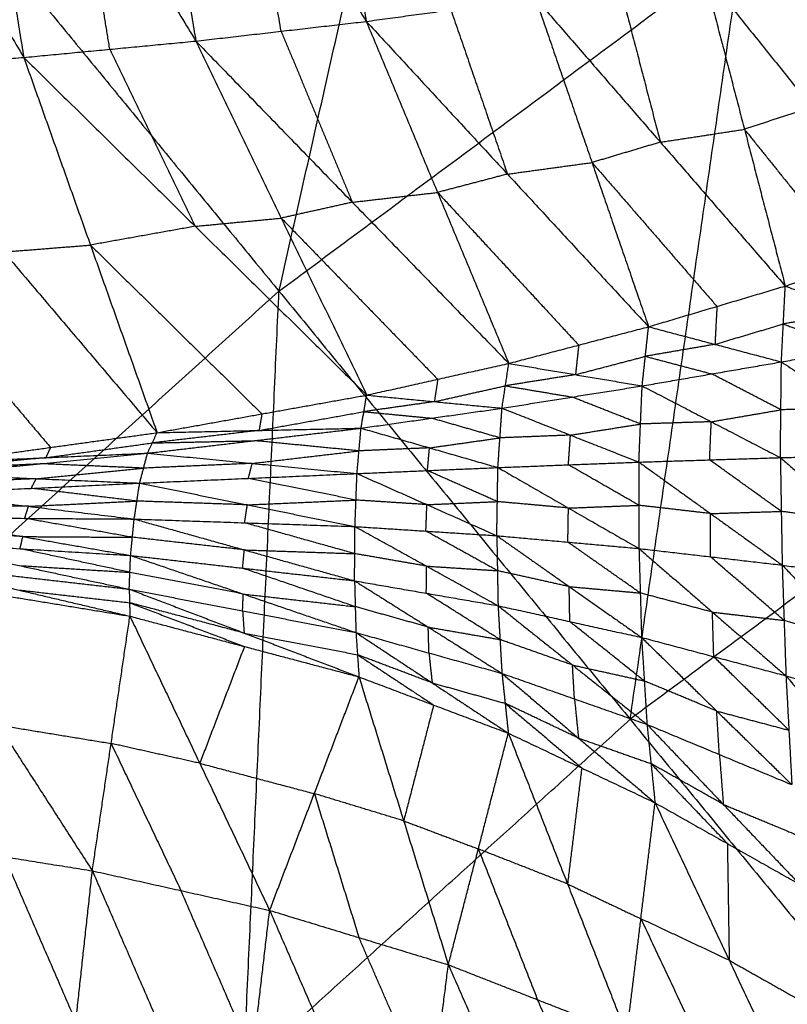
# Model space of a CAD drawing. Header units: millimetres. Extents: x -106 to 110, y -96 to 120.
# Tile 328 of 656: x -47 to -42, y 65 to 71. Entities that reach past the tile are written whole.
import ezdxf

# ---------------------------------------------------------------- set-up
doc = ezdxf.new("R2010")
doc.units = ezdxf.units.MM
doc.header["$MEASUREMENT"] = 0
doc.layers.add('Default', color=7, linetype='Continuous', true_color=0x000000)

msp = doc.modelspace()

# ---------------------------------------------------------------- linework, layer by layer
at = {"layer": 'Default'}
for points in [[(-45.3845, 69.4732, 4.6759), (-44.2754, 74.377, 5.1322), (-43.1663, 79.2808, 5.5886)], [(-49.5487, 74.5473, 5.5886), (-47.4666, 72.0103, 5.1322), (-45.3845, 69.4732, 4.6759)], [(-45.3845, 69.4732, 4.6759), (-42.452, 71.6481, 4.6759), (-39.5195, 73.8231, 4.6759)], [(-46.3351, 73.5588, -0.6448), (-46.1232, 72.3083, -0.3698), (-45.9113, 71.0578, -0.0947)], [(-46.3351, 73.5588, -0.6448), (-45.583, 72.3706, -0.3783), (-44.8308, 71.1824, -0.1118)], [(-45.2503, 73.5744, -0.6541), (-45.0406, 72.3784, -0.383), (-44.8308, 71.1824, -0.1118)], [(-48.5113, 73.5256, -0.557), (-47.7568, 72.2399, -0.3078), (-47.0023, 70.9541, -0.0585)], [(-47.4241, 73.5428, -0.6126), (-47.2132, 72.2484, -0.3355), (-47.0023, 70.9541, -0.0585)], [(-47.4241, 73.5428, -0.6126), (-46.6677, 72.3003, -0.3537), (-45.9113, 71.0578, -0.0947)], [(-45.3711, 71.1201, -0.1033), (-45.477, 71.7454, -0.2408), (-45.583, 72.3706, -0.3783)], [(-46.4568, 71.0059, -0.0766), (-46.5622, 71.6531, -0.2151), (-46.6677, 72.3003, -0.3537)], [(-43.1582, 66.7605, 4.4319), (-42.8051, 69.2043, 4.5539), (-42.452, 71.6481, 4.6759)], [(-42.6923, 71.4916, -0.0911), (-42.4338, 70.4987, 0.488), (-42.1752, 69.5057, 1.0672)], [(-42.6923, 71.4916, -0.0911), (-42.0068, 70.6393, 0.4716), (-41.3214, 69.787, 1.0342)], [(-43.2256, 71.4103, -0.1006), (-43.0963, 70.9138, 0.189), (-42.967, 70.4173, 0.4786)], [(-44.8308, 71.1824, -0.1118), (-44.2948, 71.2557, -0.1109), (-43.7588, 71.329, -0.1101)], [(-43.7588, 71.329, -0.1101), (-43.4002, 70.2883, 0.4977), (-43.0417, 69.2476, 1.1055)], [(-43.7588, 71.329, -0.1101), (-42.967, 70.4173, 0.4786), (-42.1752, 69.5057, 1.0672)], [(-44.2948, 71.2557, -0.1109), (-44.1155, 70.7354, 0.1929), (-43.9363, 70.215, 0.4968)], [(-45.9113, 71.0578, -0.0947), (-45.3711, 71.1201, -0.1033), (-44.8308, 71.1824, -0.1118)], [(-44.8308, 71.1824, -0.1118), (-44.3792, 70.0989, 0.5191), (-43.9276, 69.0154, 1.1501)], [(-44.8308, 71.1824, -0.1118), (-43.9363, 70.215, 0.4968), (-43.0417, 69.2476, 1.1055)], [(-45.3711, 71.1201, -0.1033), (-45.1453, 70.5784, 0.2122), (-44.9195, 70.0366, 0.5277)], [(-47.0023, 70.9541, -0.0585), (-46.4568, 71.0059, -0.0766), (-45.9113, 71.0578, -0.0947)], [(-46.4568, 71.0059, -0.0766), (-46.1861, 70.4451, 0.2475), (-45.9153, 69.8843, 0.5716)], [(-45.9113, 71.0578, -0.0947), (-45.3698, 69.9361, 0.5535), (-44.8284, 68.8145, 1.2017)], [(-45.9113, 71.0578, -0.0947), (-44.9195, 70.0366, 0.5277), (-43.9276, 69.0154, 1.1501)], [(-48.1007, 70.8668, -0.0026), (-47.5515, 70.9105, -0.0306), (-47.0023, 70.9541, -0.0585)], [(-47.0023, 70.9541, -0.0585), (-46.5797, 69.7653, 0.6157), (-46.1571, 68.5766, 1.29)], [(-47.0023, 70.9541, -0.0585), (-45.9153, 69.8843, 0.5716), (-44.8284, 68.8145, 1.2017)], [(-48.1007, 70.8668, -0.0026), (-47.1289, 69.7217, 0.6437), (-46.1571, 68.5766, 1.29)], [(-42.0068, 70.6393, 0.4716), (-42.2203, 70.569, 0.4798), (-42.4338, 70.4987, 0.488)], [(-42.967, 70.4173, 0.4786), (-42.7004, 70.458, 0.4833), (-42.4338, 70.4987, 0.488)], [(-42.4338, 70.4987, 0.488), (-42.091, 70.0725, 0.7694), (-41.7483, 69.6463, 1.0507)], [(-42.967, 70.4173, 0.4786), (-43.1836, 70.3528, 0.4881), (-43.4002, 70.2883, 0.4977)], [(-43.9363, 70.215, 0.4968), (-43.6682, 70.2517, 0.4973), (-43.4002, 70.2883, 0.4977)], [(-43.4002, 70.2883, 0.4977), (-43.0043, 69.8325, 0.792), (-42.6084, 69.3767, 1.0863)], [(-43.9363, 70.215, 0.4968), (-44.1577, 70.157, 0.508), (-44.3792, 70.0989, 0.5191)], [(-44.9195, 70.0366, 0.5277), (-44.6493, 70.0678, 0.5234), (-44.3792, 70.0989, 0.5191)], [(-44.3792, 70.0989, 0.5191), (-43.9319, 69.6152, 0.8234), (-43.4847, 69.1315, 1.1278)], [(-44.9195, 70.0366, 0.5277), (-45.1446, 69.9864, 0.5406), (-45.3698, 69.9361, 0.5535)], [(-45.9153, 69.8843, 0.5716), (-45.6426, 69.9102, 0.5626), (-45.3698, 69.9361, 0.5535)], [(-45.3698, 69.9361, 0.5535), (-44.8739, 69.4256, 0.8647), (-44.378, 68.915, 1.1759)], [(-45.9153, 69.8843, 0.5716), (-46.2475, 69.8248, 0.5937), (-46.5797, 69.7653, 0.6157)], [(-47.1289, 69.7217, 0.6437), (-46.8543, 69.7435, 0.6297), (-46.5797, 69.7653, 0.6157)], [(-46.5797, 69.7653, 0.6157), (-46.0362, 69.2304, 0.9308), (-45.4927, 68.6955, 1.2459)], [(-42.1752, 69.5057, 1.0672), (-41.7483, 69.6463, 1.0507), (-41.3214, 69.787, 1.0342)], [(-47.8043, 69.6282, 0.6957), (-47.3184, 69.0557, 1.0188), (-46.8325, 68.4831, 1.342)], [(-43.0417, 69.2476, 1.1055), (-42.6084, 69.3767, 1.0863), (-42.1752, 69.5057, 1.0672)], [(-42.1997, 69.0249, 0.4733), (-42.1874, 69.2653, 0.7702), (-42.1752, 69.5057, 1.0672)], [(-42.1752, 69.5057, 1.0672), (-41.7469, 69.3452, 0.7019), (-41.3186, 69.1848, 0.3366)], [(-50.795, 64.5695, 4.6759), (-48.0898, 67.0214, 4.6759), (-45.3845, 69.4732, 4.6759)], [(-45.832, 59.6065, 4.1879), (-45.6083, 64.5399, 4.4319), (-45.3845, 69.4732, 4.6759)], [(-45.3845, 69.4732, 4.6759), (-43.1582, 66.7605, 4.4319), (-40.9319, 64.0477, 4.1879)], [(-42.6084, 69.3767, 1.0863), (-42.6146, 69.2565, 0.9378), (-42.6207, 69.1363, 0.7894)], [(-41.7469, 69.3452, 0.7019), (-41.9672, 69.3053, 0.7361), (-42.1874, 69.2653, 0.7702)], [(-42.6207, 69.1363, 0.7894), (-42.4041, 69.2008, 0.7798), (-42.1874, 69.2653, 0.7702)], [(-42.1874, 69.2653, 0.7702), (-41.9733, 69.1851, 0.5876), (-41.7591, 69.1049, 0.4049)], [(-43.9276, 69.0154, 1.1501), (-43.4847, 69.1315, 1.1278), (-43.0417, 69.2476, 1.1055)], [(-43.0823, 68.873, 0.6068), (-43.062, 69.0603, 0.8561), (-43.0417, 69.2476, 1.1055)], [(-43.0417, 69.2476, 1.1055), (-42.6207, 69.1363, 0.7894), (-42.1997, 69.0249, 0.4733)], [(-43.4847, 69.1315, 1.1278), (-43.4948, 69.0379, 1.0031), (-43.5049, 68.9442, 0.8784)], [(-42.6207, 69.1363, 0.7894), (-42.8413, 69.0983, 0.8227), (-43.062, 69.0603, 0.8561)], [(-42.1997, 69.0249, 0.4733), (-41.7591, 69.1049, 0.4049), (-41.3186, 69.1848, 0.3366)], [(-44.8284, 68.8145, 1.2017), (-44.378, 68.915, 1.1759), (-43.9276, 69.0154, 1.1501)], [(-43.9707, 68.7317, 0.7375), (-43.9492, 68.8736, 0.9438), (-43.9276, 69.0154, 1.1501)], [(-43.9276, 69.0154, 1.1501), (-43.5049, 68.9442, 0.8784), (-43.0823, 68.873, 0.6068)], [(-43.5049, 68.9442, 0.8784), (-43.2835, 69.0023, 0.8673), (-43.062, 69.0603, 0.8561)], [(-43.0823, 68.873, 0.6068), (-42.641, 68.949, 0.54), (-42.1997, 69.0249, 0.4733)], [(-43.062, 69.0603, 0.8561), (-42.8515, 69.0047, 0.6981), (-42.641, 68.949, 0.54)], [(-42.2062, 68.4184, 0.1013), (-42.2029, 68.7216, 0.2873), (-42.1997, 69.0249, 0.4733)], [(-42.1997, 69.0249, 0.4733), (-41.752, 68.7321, 0.1887), (-41.3043, 68.4392, -0.0958)], [(-43.5049, 68.9442, 0.8784), (-43.7271, 68.9089, 0.9111), (-43.9492, 68.8736, 0.9438)], [(-42.2029, 68.7216, 0.2873), (-42.422, 68.8353, 0.4136), (-42.641, 68.949, 0.54)], [(-44.378, 68.915, 1.1759), (-44.3888, 68.844, 1.0728), (-44.3995, 68.7731, 0.9696)], [(-40.2257, 68.9354, 4.4319), (-41.692, 67.8479, 4.4319), (-43.1582, 66.7605, 4.4319)], [(-46.1571, 68.5766, 1.29), (-45.4927, 68.6955, 1.2459), (-44.8284, 68.8145, 1.2017)], [(-44.8643, 68.605, 0.8663), (-44.8463, 68.7098, 1.034), (-44.8284, 68.8145, 1.2017)], [(-44.8284, 68.8145, 1.2017), (-44.3995, 68.7731, 0.9696), (-43.9707, 68.7317, 0.7375)], [(-44.3995, 68.7731, 0.9696), (-44.1743, 68.8233, 0.9567), (-43.9492, 68.8736, 0.9438)], [(-43.9707, 68.7317, 0.7375), (-43.5265, 68.8024, 0.6722), (-43.0823, 68.873, 0.6068)], [(-43.9492, 68.8736, 0.9438), (-43.7378, 68.838, 0.808), (-43.5265, 68.8024, 0.6722)], [(-43.1029, 68.3902, 0.2908), (-43.0926, 68.6316, 0.4488), (-43.0823, 68.873, 0.6068)], [(-43.0823, 68.873, 0.6068), (-42.6442, 68.6457, 0.354), (-42.2062, 68.4184, 0.1013)], [(-44.3995, 68.7731, 0.9696), (-44.6229, 68.7414, 1.0018), (-44.8463, 68.7098, 1.034)], [(-43.0926, 68.6316, 0.4488), (-43.3095, 68.717, 0.5605), (-43.5265, 68.8024, 0.6722)], [(-45.5107, 68.5908, 1.0781), (-45.1785, 68.6503, 1.0561), (-44.8463, 68.7098, 1.034)], [(-45.4927, 68.6955, 1.2459), (-45.5017, 68.6432, 1.162), (-45.5107, 68.5908, 1.0781)], [(-44.8643, 68.605, 0.8663), (-44.4175, 68.6684, 0.8019), (-43.9707, 68.7317, 0.7375)], [(-44.8463, 68.7098, 1.034), (-44.6319, 68.6891, 0.918), (-44.4175, 68.6684, 0.8019)], [(-43.9967, 68.3557, 0.4725), (-43.9837, 68.5437, 0.605), (-43.9707, 68.7317, 0.7375)], [(-43.9707, 68.7317, 0.7375), (-43.5368, 68.5609, 0.5142), (-43.1029, 68.3902, 0.2908)], [(-42.6442, 68.6457, 0.354), (-42.4236, 68.6837, 0.3207), (-42.2029, 68.7216, 0.2873)], [(-41.752, 68.7321, 0.1887), (-41.9775, 68.7269, 0.238), (-42.2029, 68.7216, 0.2873)], [(-43.9837, 68.5437, 0.605), (-44.2006, 68.606, 0.7035), (-44.4175, 68.6684, 0.8019)], [(-43.5368, 68.5609, 0.5142), (-43.3147, 68.5963, 0.4815), (-43.0926, 68.6316, 0.4488)], [(-42.6442, 68.6457, 0.354), (-42.8684, 68.6387, 0.4014), (-43.0926, 68.6316, 0.4488)], [(-42.6545, 68.4043, 0.1961), (-42.6494, 68.525, 0.275), (-42.6442, 68.6457, 0.354)], [(-47.5078, 68.3896, 1.3939), (-46.8325, 68.4831, 1.342), (-46.1571, 68.5766, 1.29)], [(-46.218, 68.4467, 1.0608), (-45.5411, 68.5258, 0.9636), (-44.8643, 68.605, 0.8663)], [(-46.218, 68.4467, 1.0608), (-46.1875, 68.5116, 1.1754), (-46.1571, 68.5766, 1.29)], [(-45.5107, 68.5908, 1.0781), (-45.8491, 68.5512, 1.1268), (-46.1875, 68.5116, 1.1754)], [(-46.1571, 68.5766, 1.29), (-45.5107, 68.5908, 1.0781), (-44.8643, 68.605, 0.8663)], [(-44.8899, 68.3174, 0.6471), (-44.8771, 68.4612, 0.7567), (-44.8643, 68.605, 0.8663)], [(-44.8643, 68.605, 0.8663), (-44.4305, 68.4803, 0.6694), (-43.9967, 68.3557, 0.4725)], [(-46.8629, 68.4181, 1.2274), (-46.5252, 68.4649, 1.2014), (-46.1875, 68.5116, 1.1754)], [(-46.1875, 68.5116, 1.1754), (-45.8643, 68.5187, 1.0695), (-45.5411, 68.5258, 0.9636)], [(-44.8771, 68.4612, 0.7567), (-45.2091, 68.4935, 0.8601), (-45.5411, 68.5258, 0.9636)], [(-44.4305, 68.4803, 0.6694), (-44.2071, 68.512, 0.6372), (-43.9837, 68.5437, 0.605)], [(-43.5368, 68.5609, 0.5142), (-43.7602, 68.5523, 0.5596), (-43.9837, 68.5437, 0.605)], [(-43.5498, 68.3729, 0.3817), (-43.5433, 68.4669, 0.4479), (-43.5368, 68.5609, 0.5142)], [(-47.5801, 68.3133, 1.2497), (-46.899, 68.38, 1.1553), (-46.218, 68.4467, 1.0608)], [(-47.5078, 68.3896, 1.3939), (-46.8629, 68.4181, 1.2274), (-46.218, 68.4467, 1.0608)], [(-46.8325, 68.4831, 1.342), (-46.8477, 68.4506, 1.2847), (-46.8629, 68.4181, 1.2274)], [(-46.2675, 68.2569, 0.9054), (-46.2427, 68.3518, 0.9831), (-46.218, 68.4467, 1.0608)], [(-46.218, 68.4467, 1.0608), (-45.5539, 68.382, 0.854), (-44.8899, 68.3174, 0.6471)], [(-45.5539, 68.382, 0.854), (-45.2155, 68.4216, 0.8053), (-44.8771, 68.4612, 0.7567)], [(-44.4305, 68.4803, 0.6694), (-44.6538, 68.4708, 0.713), (-44.8771, 68.4612, 0.7567)], [(-44.4433, 68.3365, 0.5598), (-44.4369, 68.4084, 0.6146), (-44.4305, 68.4803, 0.6694)], [(-42.2062, 68.4184, 0.1013), (-41.7552, 68.4288, 0.0028), (-41.3043, 68.4392, -0.0958)], [(-46.8629, 68.4181, 1.2274), (-47.2034, 68.3848, 1.2746), (-47.5439, 68.3515, 1.3218)], [(-47.5439, 68.3515, 1.3218), (-47.2215, 68.3657, 1.2385), (-46.899, 68.38, 1.1553)], [(-46.2427, 68.3518, 0.9831), (-46.5709, 68.3659, 1.0692), (-46.899, 68.38, 1.1553)], [(-45.5539, 68.382, 0.854), (-45.8983, 68.3669, 0.9185), (-46.2427, 68.3518, 0.9831)], [(-45.5787, 68.2871, 0.7762), (-45.5663, 68.3346, 0.8151), (-45.5539, 68.382, 0.854)], [(-43.9967, 68.3557, 0.4725), (-43.5498, 68.3729, 0.3817), (-43.1029, 68.3902, 0.2908)], [(-43.1029, 68.3902, 0.2908), (-42.6545, 68.4043, 0.1961), (-42.2062, 68.4184, 0.1013)], [(-43.1029, 68.3902, 0.2908), (-43.1028, 68.1164, 0.2334), (-43.1026, 67.8426, 0.176)], [(-43.1029, 68.3902, 0.2908), (-42.6487, 68.0639, 0.1282), (-42.1946, 67.7376, -0.0345)], [(-42.2004, 68.078, 0.0334), (-42.4275, 68.2411, 0.1147), (-42.6545, 68.4043, 0.1961)], [(-42.2062, 68.4184, 0.1013), (-42.2004, 68.078, 0.0334), (-42.1946, 67.7376, -0.0345)], [(-42.2062, 68.4184, 0.1013), (-41.743, 68.0145, -0.0761), (-41.2798, 67.6105, -0.2536)], [(-46.9238, 68.2851, 1.0775), (-46.5833, 68.3184, 1.0303), (-46.2427, 68.3518, 0.9831)], [(-46.2675, 68.2569, 0.9054), (-45.5787, 68.2871, 0.7762), (-44.8899, 68.3174, 0.6471)], [(-44.9025, 67.9818, 0.5691), (-44.8962, 68.1496, 0.6081), (-44.8899, 68.3174, 0.6471)], [(-44.8899, 68.3174, 0.6471), (-44.4433, 68.3365, 0.5598), (-43.9967, 68.3557, 0.4725)], [(-44.8899, 68.3174, 0.6471), (-44.4468, 68.1206, 0.5121), (-44.0037, 67.9239, 0.3771)], [(-44.0002, 68.1398, 0.4248), (-44.2217, 68.2382, 0.4923), (-44.4433, 68.3365, 0.5598)], [(-44.0037, 67.9239, 0.3771), (-44.0002, 68.1398, 0.4248), (-43.9967, 68.3557, 0.4725)], [(-43.9967, 68.3557, 0.4725), (-43.5496, 68.0992, 0.3243), (-43.1026, 67.8426, 0.176)], [(-43.1028, 68.1164, 0.2334), (-43.3263, 68.2447, 0.3075), (-43.5498, 68.3729, 0.3817)], [(-47.6424, 68.1909, 1.1454), (-46.955, 68.2239, 1.0254), (-46.2675, 68.2569, 0.9054)], [(-46.9238, 68.2851, 1.0775), (-47.2675, 68.2686, 1.1375), (-47.6113, 68.2521, 1.1975)], [(-47.5801, 68.3133, 1.2497), (-46.9238, 68.2851, 1.0775), (-46.2675, 68.2569, 0.9054)], [(-46.955, 68.2239, 1.0254), (-46.9394, 68.2545, 1.0514), (-46.9238, 68.2851, 1.0775)], [(-46.3025, 68.0294, 0.8519), (-46.285, 68.1431, 0.8787), (-46.2675, 68.2569, 0.9054)], [(-46.2675, 68.2569, 0.9054), (-45.585, 68.1193, 0.7373), (-44.9025, 67.9818, 0.5691)], [(-44.8962, 68.1496, 0.6081), (-45.2375, 68.2183, 0.6922), (-45.5787, 68.2871, 0.7762)], [(-47.6424, 68.1909, 1.1454), (-46.9725, 68.1101, 0.9987), (-46.3025, 68.0294, 0.8519)], [(-46.285, 68.1431, 0.8787), (-46.62, 68.1835, 0.952), (-46.955, 68.2239, 1.0254)], [(-46.9725, 68.1101, 0.9987), (-46.6287, 68.1266, 0.9387), (-46.285, 68.1431, 0.8787)], [(-45.585, 68.1193, 0.7373), (-45.935, 68.1312, 0.808), (-46.285, 68.1431, 0.8787)], [(-45.585, 68.1193, 0.7373), (-45.2406, 68.1345, 0.6727), (-44.8962, 68.1496, 0.6081)], [(-44.4468, 68.1206, 0.5121), (-44.6715, 68.1351, 0.5601), (-44.8962, 68.1496, 0.6081)], [(-44.4468, 68.1206, 0.5121), (-44.2235, 68.1302, 0.4684), (-44.0002, 68.1398, 0.4248)], [(-43.5496, 68.0992, 0.3243), (-43.7749, 68.1195, 0.3745), (-44.0002, 68.1398, 0.4248)], [(-46.9725, 68.1101, 0.9987), (-47.3195, 68.1123, 1.0635), (-47.6666, 68.1145, 1.1283)], [(-46.9967, 68.0337, 0.9816), (-46.9846, 68.0719, 0.9901), (-46.9725, 68.1101, 0.9987)], [(-45.6025, 68.0056, 0.7105), (-45.5938, 68.0625, 0.7239), (-45.585, 68.1193, 0.7373)], [(-44.4531, 67.9529, 0.4731), (-44.45, 68.0368, 0.4926), (-44.4468, 68.1206, 0.5121)], [(-43.5532, 67.8833, 0.2765), (-43.5514, 67.9912, 0.3004), (-43.5496, 68.0992, 0.3243)], [(-43.5496, 68.0992, 0.3243), (-43.3262, 68.1078, 0.2788), (-43.1028, 68.1164, 0.2334)], [(-42.6487, 68.0639, 0.1282), (-42.8757, 68.0902, 0.1808), (-43.1028, 68.1164, 0.2334)], [(-42.6487, 68.0639, 0.1282), (-42.4246, 68.071, 0.0808), (-42.2004, 68.078, 0.0334)], [(-41.743, 68.0145, -0.0761), (-41.9717, 68.0462, -0.0214), (-42.2004, 68.078, 0.0334)], [(-47.6908, 68.038, 1.1113), (-47.008, 67.9182, 0.9933), (-46.3252, 67.7984, 0.8753)], [(-47.6908, 68.038, 1.1113), (-46.9967, 68.0337, 0.9816), (-46.3025, 68.0294, 0.8519)], [(-46.3138, 67.9139, 0.8636), (-46.6552, 67.9738, 0.9226), (-46.9967, 68.0337, 0.9816)], [(-46.3252, 67.7984, 0.8753), (-46.3138, 67.9139, 0.8636), (-46.3025, 68.0294, 0.8519)], [(-46.3025, 68.0294, 0.8519), (-45.6039, 67.8338, 0.7255), (-44.9054, 67.6381, 0.5991)], [(-46.3025, 68.0294, 0.8519), (-45.6025, 68.0056, 0.7105), (-44.9025, 67.9818, 0.5691)], [(-44.9039, 67.81, 0.5841), (-45.2532, 67.9078, 0.6473), (-45.6025, 68.0056, 0.7105)], [(-42.6486, 67.7901, 0.0707), (-42.6487, 67.927, 0.0994), (-42.6487, 68.0639, 0.1282)], [(-47.008, 67.9182, 0.9933), (-47.3584, 67.9397, 1.0567), (-47.7088, 67.9611, 1.1201)], [(-44.9054, 67.6381, 0.5991), (-44.9039, 67.81, 0.5841), (-44.9025, 67.9818, 0.5691)], [(-44.9025, 67.9818, 0.5691), (-44.4531, 67.9529, 0.4731), (-44.0037, 67.9239, 0.3771)], [(-44.9025, 67.9818, 0.5691), (-44.4491, 67.7311, 0.4903), (-43.9958, 67.4803, 0.4114)], [(-43.9998, 67.7021, 0.3942), (-44.2264, 67.8275, 0.4337), (-44.4531, 67.9529, 0.4731)], [(-47.7269, 67.8841, 1.1289), (-47.0303, 67.7345, 1.0605), (-46.3338, 67.5848, 0.9921)], [(-47.7269, 67.8841, 1.1289), (-47.026, 67.8413, 1.0021), (-46.3252, 67.7984, 0.8753)], [(-47.026, 67.8413, 1.0021), (-47.017, 67.8798, 0.9977), (-47.008, 67.9182, 0.9933)], [(-47.008, 67.9182, 0.9933), (-46.6609, 67.9161, 0.9285), (-46.3138, 67.9139, 0.8636)], [(-45.6039, 67.8338, 0.7255), (-45.9589, 67.8738, 0.7946), (-46.3138, 67.9139, 0.8636)], [(-44.0037, 67.9239, 0.3771), (-43.9998, 67.7021, 0.3942), (-43.9958, 67.4803, 0.4114)], [(-44.0037, 67.9239, 0.3771), (-43.5532, 67.8833, 0.2765), (-43.1026, 67.8426, 0.176)], [(-44.0037, 67.9239, 0.3771), (-43.5449, 67.6014, 0.2963), (-43.086, 67.279, 0.2155)], [(-43.0943, 67.5608, 0.1958), (-43.3237, 67.722, 0.2361), (-43.5532, 67.8833, 0.2765)], [(-46.3295, 67.6916, 0.9337), (-46.6777, 67.7664, 0.9679), (-47.026, 67.8413, 1.0021)], [(-45.6153, 67.7183, 0.7372), (-45.6096, 67.776, 0.7313), (-45.6039, 67.8338, 0.7255)], [(-45.6039, 67.8338, 0.7255), (-45.2539, 67.8219, 0.6548), (-44.9039, 67.81, 0.5841)], [(-43.1026, 67.8426, 0.176), (-43.0943, 67.5608, 0.1958), (-43.086, 67.279, 0.2155)], [(-43.1026, 67.8426, 0.176), (-42.6486, 67.7901, 0.0707), (-42.1946, 67.7376, -0.0345)], [(-43.1026, 67.8426, 0.176), (-42.6366, 67.4395, 0.0937), (-42.1707, 67.0363, 0.0115)], [(-46.3338, 67.5848, 0.9921), (-46.3295, 67.6916, 0.9337), (-46.3252, 67.7984, 0.8753)], [(-46.3252, 67.7984, 0.8753), (-45.6153, 67.7183, 0.7372), (-44.9054, 67.6381, 0.5991)], [(-46.3252, 67.7984, 0.8753), (-45.6109, 67.5543, 0.8172), (-44.8967, 67.3102, 0.759)], [(-44.4491, 67.7311, 0.4903), (-44.6765, 67.7705, 0.5372), (-44.9039, 67.81, 0.5841)], [(-42.1826, 67.387, -0.0115), (-42.4156, 67.5886, 0.0296), (-42.6486, 67.7901, 0.0707)], [(-47.7492, 67.7473, 1.2102), (-47.0415, 67.666, 1.1012), (-46.3338, 67.5848, 0.9921)], [(-47.7492, 67.7473, 1.2102), (-47.0394, 67.5806, 1.199), (-46.3296, 67.4139, 1.1877)], [(-47.0303, 67.7345, 1.0605), (-46.6799, 67.713, 0.9971), (-46.3295, 67.6916, 0.9337)], [(-45.6109, 67.5543, 0.8172), (-45.9702, 67.6229, 0.8754), (-46.3295, 67.6916, 0.9337)], [(-44.901, 67.4741, 0.679), (-45.2581, 67.5962, 0.7081), (-45.6153, 67.7183, 0.7372)], [(-44.4506, 67.5592, 0.5052), (-44.4499, 67.6451, 0.4977), (-44.4491, 67.7311, 0.4903)], [(-44.4491, 67.7311, 0.4903), (-44.2245, 67.7166, 0.4423), (-43.9998, 67.7021, 0.3942)], [(-43.5449, 67.6014, 0.2963), (-43.7723, 67.6518, 0.3453), (-43.9998, 67.7021, 0.3942)], [(-42.1946, 67.7376, -0.0345), (-42.1826, 67.387, -0.0115), (-42.1707, 67.0363, 0.0115)], [(-42.1946, 67.7376, -0.0345), (-41.7372, 67.6741, -0.1441), (-41.2798, 67.6105, -0.2536)], [(-42.1946, 67.7376, -0.0345), (-41.7233, 67.2477, -0.1169), (-41.252, 66.7578, -0.1994)], [(-47.7594, 67.6484, 1.3373), (-47.1634, 66.7245, 0.4908), (-46.5675, 65.8006, -0.3558)], [(-47.7594, 67.6484, 1.3373), (-47.0445, 67.5311, 1.2625), (-46.3296, 67.4139, 1.1877)], [(-44.9054, 67.6381, 0.5991), (-44.901, 67.4741, 0.679), (-44.8967, 67.3102, 0.759)], [(-44.9054, 67.6381, 0.5991), (-44.4506, 67.5592, 0.5052), (-43.9958, 67.4803, 0.4114)], [(-44.9054, 67.6381, 0.5991), (-44.4383, 67.3447, 0.6006), (-43.9711, 67.0512, 0.6022)], [(-47.0394, 67.5806, 1.199), (-46.6855, 67.54, 1.1445), (-46.3317, 67.4993, 1.0899)], [(-46.3338, 67.5848, 0.9921), (-46.3317, 67.4993, 1.0899), (-46.3296, 67.4139, 1.1877)], [(-46.3338, 67.5848, 0.9921), (-45.6152, 67.4475, 0.8755), (-44.8967, 67.3102, 0.759)], [(-46.3338, 67.5848, 0.9921), (-45.6056, 67.307, 1.0158), (-44.8774, 67.0293, 1.0396)], [(-43.5409, 67.3796, 0.3135), (-43.5429, 67.4905, 0.3049), (-43.5449, 67.6014, 0.2963)], [(-43.5449, 67.6014, 0.2963), (-43.3196, 67.5811, 0.246), (-43.0943, 67.5608, 0.1958)], [(-45.6152, 67.4475, 0.8755), (-45.6131, 67.5009, 0.8464), (-45.6109, 67.5543, 0.8172)], [(-45.6109, 67.5543, 0.8172), (-45.256, 67.5142, 0.7481), (-44.901, 67.4741, 0.679)], [(-43.9835, 67.2658, 0.5068), (-44.217, 67.4125, 0.506), (-44.4506, 67.5592, 0.5052)], [(-42.6366, 67.4395, 0.0937), (-42.8655, 67.5001, 0.1447), (-43.0943, 67.5608, 0.1958)], [(-46.3317, 67.4993, 1.0899), (-45.9676, 67.3605, 1.1018), (-45.6035, 67.2216, 1.1137)], [(-45.6056, 67.307, 1.0158), (-45.9686, 67.4032, 1.0529), (-46.3317, 67.4993, 1.0899)], [(-45.6152, 67.4475, 0.8755), (-45.6104, 67.3773, 0.9457), (-45.6056, 67.307, 1.0158)], [(-44.4383, 67.3447, 0.6006), (-44.6696, 67.4094, 0.6398), (-44.901, 67.4741, 0.679)], [(-43.9958, 67.4803, 0.4114), (-43.9835, 67.2658, 0.5068), (-43.9711, 67.0512, 0.6022)], [(-43.9958, 67.4803, 0.4114), (-43.5409, 67.3796, 0.3135), (-43.086, 67.279, 0.2155)], [(-43.9958, 67.4803, 0.4114), (-43.5238, 67.1042, 0.4262), (-43.0517, 66.7282, 0.441)], [(-46.5675, 65.8006, -0.3558), (-46.4485, 66.6073, 0.416), (-46.3296, 67.4139, 1.1877)], [(-46.3296, 67.4139, 1.1877), (-45.8867, 66.4818, 0.3964), (-45.4437, 65.5496, -0.3949)], [(-46.3296, 67.4139, 1.1877), (-45.6035, 67.2216, 1.1137), (-44.8774, 67.0293, 1.0396)], [(-43.0689, 67.0036, 0.3282), (-43.3049, 67.1916, 0.3209), (-43.5409, 67.3796, 0.3135)], [(-42.6283, 67.1576, 0.1135), (-42.6325, 67.2986, 0.1036), (-42.6366, 67.4395, 0.0937)], [(-42.6366, 67.4395, 0.0937), (-42.4096, 67.4132, 0.0411), (-42.1826, 67.387, -0.0115)], [(-41.7233, 67.2477, -0.1169), (-41.953, 67.3174, -0.0642), (-42.1826, 67.387, -0.0115)], [(-44.4339, 67.1807, 0.6806), (-44.4361, 67.2627, 0.6406), (-44.4383, 67.3447, 0.6006)], [(-44.4383, 67.3447, 0.6006), (-44.2109, 67.3052, 0.5537), (-43.9835, 67.2658, 0.5068)], [(-45.6056, 67.307, 1.0158), (-45.2463, 67.2384, 0.9576), (-44.887, 67.1698, 0.8993)], [(-44.8967, 67.3102, 0.759), (-44.887, 67.1698, 0.8993), (-44.8774, 67.0293, 1.0396)], [(-44.8967, 67.3102, 0.759), (-44.4339, 67.1807, 0.6806), (-43.9711, 67.0512, 0.6022)], [(-44.8967, 67.3102, 0.759), (-44.4136, 66.9914, 0.8516), (-43.9306, 66.6726, 0.9442)], [(-43.5238, 67.1042, 0.4262), (-43.7536, 67.185, 0.4665), (-43.9835, 67.2658, 0.5068)], [(-43.086, 67.279, 0.2155), (-43.0689, 67.0036, 0.3282), (-43.0517, 66.7282, 0.441)], [(-43.086, 67.279, 0.2155), (-42.6283, 67.1576, 0.1135), (-42.1707, 67.0363, 0.0115)], [(-43.086, 67.279, 0.2155), (-42.6097, 66.8126, 0.2458), (-42.1334, 66.3463, 0.276)], [(-45.6035, 67.2216, 1.1137), (-45.7451, 66.8517, 0.7551), (-45.8867, 66.4818, 0.3964)], [(-44.887, 67.1698, 0.8993), (-44.6455, 67.0104, 0.9456), (-44.404, 66.851, 0.9919)], [(-44.4136, 66.9914, 0.8516), (-44.6503, 67.0806, 0.8755), (-44.887, 67.1698, 0.8993)], [(-44.4339, 67.1807, 0.6806), (-44.4238, 67.086, 0.7661), (-44.4136, 66.9914, 0.8516)], [(-42.152, 66.6913, 0.1437), (-42.3902, 66.9245, 0.1286), (-42.6283, 67.1576, 0.1135)], [(-43.5114, 66.8897, 0.5216), (-43.5176, 66.997, 0.4739), (-43.5238, 67.1042, 0.4262)], [(-43.5238, 67.1042, 0.4262), (-43.2963, 67.0539, 0.3772), (-43.0689, 67.0036, 0.3282)], [(-45.4437, 65.5496, -0.3949), (-45.1605, 66.2895, 0.3224), (-44.8774, 67.0293, 1.0396)], [(-44.8774, 67.0293, 1.0396), (-44.5941, 66.1172, 0.3081), (-44.3108, 65.2051, -0.4233)], [(-44.8774, 67.0293, 1.0396), (-44.404, 66.851, 0.9919), (-43.9306, 66.6726, 0.9442)], [(-43.9711, 67.0512, 0.6022), (-43.9509, 66.8619, 0.7732), (-43.9306, 66.6726, 0.9442)], [(-43.9711, 67.0512, 0.6022), (-43.5114, 66.8897, 0.5216), (-43.0517, 66.7282, 0.441)], [(-43.9711, 67.0512, 0.6022), (-43.4859, 66.6413, 0.7271), (-43.0006, 66.2315, 0.8521)], [(-42.6097, 66.8126, 0.2458), (-42.8393, 66.9081, 0.287), (-43.0689, 67.0036, 0.3282)], [(-42.1707, 67.0363, 0.0115), (-42.152, 66.6913, 0.1437), (-42.1334, 66.3463, 0.276)], [(-42.1707, 67.0363, 0.0115), (-41.7113, 66.8971, -0.094), (-41.252, 66.7578, -0.1994)], [(-42.1707, 67.0363, 0.0115), (-41.6955, 66.4762, 0.0603), (-41.2203, 65.9161, 0.1091)], [(-44.4136, 66.9914, 0.8516), (-44.1822, 66.9266, 0.8124), (-43.9509, 66.8619, 0.7732)], [(-43.5114, 66.8897, 0.5216), (-43.4987, 66.7655, 0.6243), (-43.4859, 66.6413, 0.7271)], [(-44.404, 66.851, 0.9919), (-44.499, 66.4841, 0.65), (-44.5941, 66.1172, 0.3081)], [(-43.9509, 66.8619, 0.7732), (-43.7082, 66.657, 0.8357), (-43.4656, 66.452, 0.8981)], [(-43.4859, 66.6413, 0.7271), (-43.7184, 66.7516, 0.7502), (-43.9509, 66.8619, 0.7732)], [(-45.6083, 64.5399, 4.4319), (-44.3833, 65.6502, 4.4319), (-43.1582, 66.7605, 4.4319)], [(-42.5926, 66.5372, 0.3585), (-42.6011, 66.6749, 0.3021), (-42.6097, 66.8126, 0.2458)], [(-42.6097, 66.8126, 0.2458), (-42.3809, 66.752, 0.1947), (-42.152, 66.6913, 0.1437)], [(-47.1634, 66.7245, 0.4908), (-46.806, 66.6659, 0.4534), (-46.4485, 66.6073, 0.416)], [(-43.0517, 66.7282, 0.441), (-43.0262, 66.4798, 0.6465), (-43.0006, 66.2315, 0.8521)], [(-43.0517, 66.7282, 0.441), (-42.5926, 66.5372, 0.3585), (-42.1334, 66.3463, 0.276)], [(-43.0517, 66.7282, 0.441), (-42.5677, 66.2214, 0.6027), (-42.0836, 65.7146, 0.7644)], [(-44.3108, 65.2051, -0.4233), (-44.1207, 65.9389, 0.2604), (-43.9306, 66.6726, 0.9442)], [(-43.9306, 66.6726, 0.9442), (-43.5553, 65.7173, 0.2522), (-43.18, 64.762, -0.4397)], [(-43.9306, 66.6726, 0.9442), (-43.4656, 66.452, 0.8981), (-43.0006, 66.2315, 0.8521)], [(-43.4859, 66.6413, 0.7271), (-43.256, 66.5606, 0.6868), (-43.0262, 66.4798, 0.6465)], [(-46.4485, 66.6073, 0.416), (-46.2271, 66.1412, 0.0203), (-46.0056, 65.6751, -0.3753)], [(-45.8867, 66.4818, 0.3964), (-46.1676, 66.5445, 0.4062), (-46.4485, 66.6073, 0.416)], [(-42.5926, 66.5372, 0.3585), (-42.5801, 66.3793, 0.4806), (-42.5677, 66.2214, 0.6027)], [(-45.8867, 66.4818, 0.3964), (-45.5236, 66.3856, 0.3594), (-45.1605, 66.2895, 0.3224)], [(-43.4656, 66.452, 0.8981), (-43.5104, 66.0847, 0.5752), (-43.5553, 65.7173, 0.2522)], [(-43.0262, 66.4798, 0.6465), (-42.7841, 66.2264, 0.7274), (-42.5421, 65.973, 0.8082)], [(-42.5677, 66.2214, 0.6027), (-42.7969, 66.3506, 0.6246), (-43.0262, 66.4798, 0.6465)], [(-45.1605, 66.2895, 0.3224), (-45.0189, 65.8334, -0.0434), (-44.8773, 65.3774, -0.4091)], [(-44.5941, 66.1172, 0.3081), (-44.8773, 66.2033, 0.3152), (-45.1605, 66.2895, 0.3224)], [(-43.18, 64.762, -0.4397), (-43.0903, 65.4967, 0.2062), (-43.0006, 66.2315, 0.8521)], [(-43.0006, 66.2315, 0.8521), (-42.5421, 65.973, 0.8082), (-42.0836, 65.7146, 0.7644)], [(-43.0006, 66.2315, 0.8521), (-42.5304, 65.2334, 0.205), (-42.0602, 64.2354, -0.4421)], [(-42.5677, 66.2214, 0.6027), (-42.3381, 66.1259, 0.5614), (-42.1085, 66.0305, 0.5202)], [(-44.5941, 66.1172, 0.3081), (-44.3574, 66.028, 0.2843), (-44.1207, 65.9389, 0.2604)], [(-47.6806, 65.9779, -0.3062), (-47.2287, 64.9342, -0.8752), (-46.7767, 63.8905, -1.4443)], [(-47.6806, 65.9779, -0.3062), (-47.124, 65.8892, -0.331), (-46.5675, 65.8006, -0.3558)], [(-42.5421, 65.973, 0.8082), (-42.5363, 65.6032, 0.5066), (-42.5304, 65.2334, 0.205)], [(-46.6721, 64.8456, -0.9001), (-46.8981, 65.3674, -0.6155), (-47.124, 65.8892, -0.331)], [(-44.1207, 65.9389, 0.2604), (-43.9331, 65.4612, -0.0856), (-43.7454, 64.9836, -0.4315)], [(-43.5553, 65.7173, 0.2522), (-43.838, 65.8281, 0.2563), (-44.1207, 65.9389, 0.2604)], [(-46.7767, 63.8905, -1.4443), (-46.6721, 64.8456, -0.9001), (-46.5675, 65.8006, -0.3558)], [(-46.5675, 65.8006, -0.3558), (-46.1139, 64.7533, -0.8923), (-45.6604, 63.7061, -1.4289)], [(-46.5675, 65.8006, -0.3558), (-46.0056, 65.6751, -0.3753), (-45.4437, 65.5496, -0.3949)], [(-43.5553, 65.7173, 0.2522), (-43.3228, 65.607, 0.2292), (-43.0903, 65.4967, 0.2062)], [(-45.552, 64.6278, -0.9119), (-45.7788, 65.1515, -0.6436), (-46.0056, 65.6751, -0.3753)], [(-45.6604, 63.7061, -1.4289), (-45.552, 64.6278, -0.9119), (-45.4437, 65.5496, -0.3949)], [(-45.4437, 65.5496, -0.3949), (-44.9878, 64.5019, -0.8955), (-44.5318, 63.4543, -1.3961)], [(-45.4437, 65.5496, -0.3949), (-44.8773, 65.3774, -0.4091), (-44.3108, 65.2051, -0.4233)], [(-43.0903, 65.4967, 0.2062), (-42.8552, 64.9977, -0.1174), (-42.6201, 64.4987, -0.4409)], [(-42.5304, 65.2334, 0.205), (-42.8104, 65.3651, 0.2056), (-43.0903, 65.4967, 0.2062)], [(-44.4213, 64.3297, -0.9097), (-44.6493, 64.8535, -0.6594), (-44.8773, 65.3774, -0.4091)], [(-44.5318, 63.4543, -1.3961), (-44.4213, 64.3297, -0.9097), (-44.3108, 65.2051, -0.4233)], [(-44.3108, 65.2051, -0.4233), (-43.854, 64.1675, -0.8843), (-43.3971, 63.1298, -1.3453)], [(-44.3108, 65.2051, -0.4233), (-43.7454, 64.9836, -0.4315), (-43.18, 64.762, -0.4397)], [(-42.5304, 65.2334, 0.205), (-42.3012, 65.1042, 0.1831), (-42.0719, 64.975, 0.1612)], [(-43.2886, 63.9459, -0.8925), (-43.517, 64.4647, -0.662), (-43.7454, 64.9836, -0.4315)]]:
    msp.add_open_spline(points, degree=2, dxfattribs=at)

doc.saveas('drawing.dxf')
